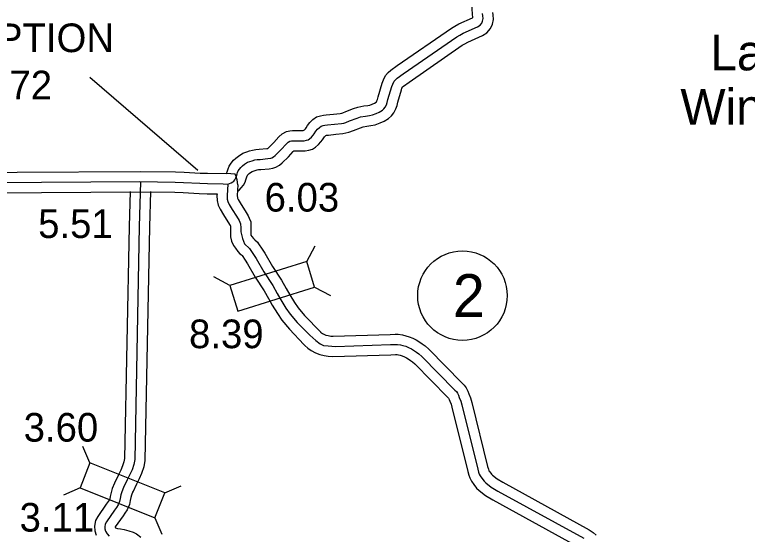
# Model space of a CAD drawing. Extents: x 31699 to 244310, y -8841 to 11474.
# Drawn here: x 130523 to 131243, y 1641 to 2152 of the extents above; entities that cross this region are included whole.
import ezdxf

# ---------------------------------------------------------------- set-up
doc = ezdxf.new("R2010")
doc.units = 0
for name, color, linetype in [('B_Logo', 7, 'Continuous'), ('Level 55', 7, 'Continuous'), ('R_Border Notes', 7, 'Continuous'), ('R_Draft', 7, 'Continuous'), ('R_XS_EARTHWORK_STAGE1', 7, 'Continuous'), ('R_XS_EARTHWORK_STAGE2', 7, 'Continuous'), ('S_WALL', 7, 'Continuous'), ('S_WALL_ANNOT', 7, 'Continuous')]:
    doc.layers.add(name, color=color, linetype=linetype)

msp = doc.modelspace()

# ---------------------------------------------------------------- linework, layer by layer
at = {"layer": 'B_Logo'}
for points in [[(130732.48, 1984.94), (130735.8, 1986.22), (130737.46, 1987.17), (130738.32, 1988.11), (130739.51, 1989.45), (130740.3, 1991.19), (130741.02, 1992.86), (130741.74, 1995.13), (130742.2, 1996.6), (130742.79, 1998.07), (130743.91, 1999.88), (130745.3, 2001.56), (130746.89, 2002.97), (130748.81, 2004.58), (130751.93, 2006.53), (130754.32, 2007.48), (130756.59, 2008.09), (130759.18, 2008.84), (130761.37, 2009.25), (130764.24, 2009.4), (130771.96, 2010.12), (130774.75, 2010.53), (130775.88, 2010.87), (130777.48, 2011.75), (130779.13, 2013.29), (130784.89, 2019), (130789.86, 2024.36), (130791.91, 2026.24), (130793.64, 2027.19), (130795.3, 2027.53), (130796.76, 2027.74), (130803.42, 2027.78), (130807.62, 2027.8), (130809.81, 2028.28), (130811.61, 2028.76), (130812.87, 2029.56), (130814.79, 2031.18), (130816.44, 2033.05), (130817.57, 2034.39), (130819.22, 2037.07), (130820.61, 2038.95), (130822.59, 2040.9), (130824.18, 2042.04), (130826.18, 2042.65), (130828.04, 2042.99), (130830.44, 2043.28), (130837.56, 2044.05), (130844.28, 2044.75), (130846.61, 2045.17), (130848.54, 2045.58), (130852.26, 2047.2), (130859.57, 2049.91), (130863.09, 2051.13), (130867.82, 2052.03), (130871.74, 2052.52), (130874.74, 2053.07), (130878.46, 2054.49), (130881.51, 2055.91), (130884.5, 2057.66), (130886.02, 2059.07), (130887.34, 2060.68), (130888.4, 2062.95), (130889.31, 2065.36), (130889.96, 2068.23), (130893.75, 2081.2), (130894.67, 2083.47), (130896.12, 2086.22), (130897.31, 2087.69), (130899.16, 2089.3), (130905, 2093.61), (130957.73, 2130.01), (130960.52, 2131.62), (130964.03, 2133.58), (130978.12, 2139.86), (130980.5, 2141.48), (130982.16, 2143.42), (130983.08, 2145.43), (130983.6, 2147.77), (130983.38, 2150.37), (130983.03, 2152.7)], [(130404.12, 1986.02), (130646.21, 1987.65), (130680.72, 1987.11), (130689.04, 1986.76), (130704.97, 1985.92), (130712.43, 1985.69), (130728.02, 1985.44), (130732.48, 1984.94)], [(130646.68, 1987.32), (130645.55, 1943.27)], [(130732.48, 1984.94), (130731.88, 1973.86), (130732.04, 1970.25), (130732.58, 1967.92), (130733.93, 1965.19), (130736.96, 1960), (130741.06, 1953.42), (130743.75, 1949.23), (130744.43, 1947.77), (130745.1, 1946.04), (130745.26, 1942.1), (130745.28, 1938.76)], [(130645.55, 1943.27), (130641.06, 1714.43), (130640.15, 1709.49), (130638.45, 1704.34), (130636.28, 1699.73), (130633.72, 1694.31), (130630.03, 1686.75)], [(130745.28, 1938.76), (130745.28, 1938.23), (130746.87, 1931.6), (130748.98, 1926.32), (130753.78, 1921.85)], [(130753.78, 1921.85), (130754.68, 1920.69), (130757.92, 1915.73), (130760.53, 1911.8), (130767.82, 1898.94), (130776.78, 1885.52), (130781.2, 1877.63), (130784.78, 1871.29), (130789.67, 1863.29), (130793.71, 1857.39), (130800.71, 1849.16), (130813.09, 1836.65)], [(130813.09, 1836.65), (130818.94, 1831.25), (130823.3, 1827.94), (130826.6, 1826.36), (130831.09, 1825.96), (130838.31, 1825.58), (130892.34, 1827.35), (130897.13, 1827.51), (130899.46, 1827.53), (130902.26, 1827.21), (130904.73, 1826.49), (130907.47, 1825.64), (130910.2, 1824.52), (130913.01, 1823.13), (130915.15, 1821.88), (130918.02, 1819.96), (130920.43, 1818.17), (130923.38, 1815.65), (130955.68, 1782.6), (130957.22, 1781.08), (130958.29, 1779.41), (130959.44, 1777.48), (130960.12, 1775.42), (130961.74, 1771.83), (130962.63, 1768.03), (130978.26, 1704.92), (130979.07, 1701.92), (130979.68, 1699.99), (130980.56, 1698.13), (130982.24, 1695.94), (130984.52, 1693.08), (130986.33, 1691.35), (130991.55, 1687.18), (130997.97, 1683.35), (131082.43, 1636.91)], [(130630.03, 1686.75), (130628.33, 1682.47), (130627.41, 1679.46), (130626.63, 1676.12), (130626.12, 1672.98), (130624.74, 1669.63), (130623.02, 1667.22), (130621.31, 1664.68), (130613.32, 1653.22), (130612.06, 1650.88), (130611.55, 1648.21), (130611.69, 1646.14), (130612.44, 1644.01), (130613.92, 1641.28), (130616, 1639.02)]]:
    msp.add_lwpolyline(points, dxfattribs=at)
at = {"layer": 'Level 55'}
for points in [[(130742.47, 1984.4), (130741.68, 1989.41), (130740.69, 1992.56), (130739.69, 1994.88), (130731.34, 1995.39)], [(130742.47, 1984.4), (130741.89, 1973.8), (130741.99, 1971.62), (130742.06, 1971.32), (130742.74, 1969.93), (130745.52, 1965.17), (130749.51, 1958.77), (130752.54, 1954.05), (130753.63, 1951.68), (130755.03, 1948.11), (130755.26, 1942.33), (130755.28, 1938.82)], [(130721.96, 1975.55), (130721.87, 1973.91), (130722.09, 1968.89), (130723.11, 1964.52), (130725.12, 1960.45), (130728.4, 1954.84), (130732.61, 1948.08), (130734.96, 1944.42), (130735.18, 1943.94), (130735.26, 1941.87), (130735.28, 1938.7)]]:
    msp.add_lwpolyline(points, dxfattribs=at)
at = {"layer": 'R_Border Notes'}
msp.add_circle((130963.24, 1875.44), 44, dxfattribs=at)
at = {"layer": 'R_XS_EARTHWORK_STAGE1'}
for p, q in [((130810.14, 1908.91), (130818.37, 1924.47)), ((130734.46, 1885.55), (130718.9, 1893.78)), ((130817.93, 1883.68), (130833.49, 1875.46)), ((130597.04, 1710.92), (130590.08, 1727.09)), ((130587.26, 1686.39), (130571.09, 1679.44)), ((130670.61, 1681.59), (130686.78, 1688.54)), ((130660.83, 1657.07), (130667.78, 1640.9))]:
    msp.add_line(p, q, dxfattribs=at)
for points in [[(130810.14, 1908.91), (130734.46, 1885.55), (130742.25, 1860.33), (130817.93, 1883.68)], [(130670.61, 1681.59), (130597.04, 1710.92), (130587.26, 1686.39), (130660.83, 1657.07)]]:
    msp.add_lwpolyline(points, close=True, dxfattribs=at)
at = {"layer": 'R_XS_EARTHWORK_STAGE2'}
for points in [[(130731.34, 1995.39), (130732.2, 1998.12), (130732.77, 1999.95), (130733.84, 2002.61), (130735.78, 2005.73), (130738.09, 2008.53), (130740.36, 2010.54), (130742.92, 2012.69), (130747.4, 2015.49), (130751.16, 2016.98), (130753.89, 2017.72), (130756.86, 2018.58), (130760.18, 2019.21), (130763.52, 2019.38), (130770.76, 2020.05), (130771.89, 2020.22), (130772.2, 2020.5), (130777.7, 2025.95), (130782.8, 2031.46), (130786.05, 2034.44), (130790.15, 2036.68), (130793.58, 2037.39), (130796.03, 2037.73), (130803.37, 2037.78), (130806.51, 2037.79), (130807.33, 2037.97), (130807.79, 2038.35), (130808.86, 2039.57), (130809.44, 2040.26), (130810.93, 2042.68), (130813.04, 2045.53), (130816.14, 2048.57), (130819.68, 2051.12), (130823.8, 2052.38), (130826.55, 2052.89), (130829.32, 2053.21), (130836.5, 2053.99), (130842.88, 2054.66), (130844.69, 2054.98), (130845.47, 2055.15), (130848.52, 2056.48), (130856.19, 2059.33), (130860.51, 2060.82), (130866.27, 2061.91), (130870.22, 2062.4), (130872.02, 2062.74), (130874.56, 2063.71), (130876.87, 2064.78), (130878.5, 2065.74), (130878.73, 2065.95), (130878.81, 2066.04), (130879.18, 2066.84), (130879.72, 2068.26), (130880.28, 2070.74), (130884.29, 2084.48), (130885.59, 2087.69), (130887.73, 2091.74), (130890.08, 2094.66), (130892.9, 2097.12), (130899.19, 2101.75), (130952.37, 2138.46), (130955.58, 2140.32), (130959.56, 2142.53), (130973.24, 2148.64), (130973.48, 2148.8), (130973.44, 2149.22), (130973.08, 2151.69), (130971.74, 2175.61)], [(130742.04, 1978.26), (130743.77, 1979.25), (130745.75, 1981.41), (130748, 1983.94), (130749.45, 1987.14), (130750.41, 1989.36), (130751.29, 1992.14), (130751.63, 1993.25), (130751.75, 1993.54), (130752.05, 1994.03), (130752.51, 1994.59), (130753.42, 1995.39), (130754.71, 1996.47), (130756.47, 1997.57), (130757.49, 1997.98), (130759.28, 1998.46), (130761.49, 1999.1), (130762.56, 1999.3), (130764.96, 1999.43), (130773.15, 2000.18), (130776.94, 2000.75), (130779.78, 2001.6), (130783.39, 2003.59), (130786.06, 2006.08), (130792.09, 2012.05), (130796.92, 2017.27), (130797.42, 2017.73), (130797.5, 2017.74), (130803.48, 2017.78), (130808.73, 2017.81), (130812.17, 2018.56), (130815.69, 2019.49), (130818.81, 2021.49), (130821.8, 2024), (130824.03, 2026.54), (130825.7, 2028.53), (130827.51, 2031.47), (130828.17, 2032.36), (130828.78, 2032.96), (130829.53, 2033.1), (130831.56, 2033.34), (130838.62, 2034.11), (130845.68, 2034.85), (130848.53, 2035.35), (130851.61, 2036.01), (130856, 2037.92), (130862.95, 2040.5), (130865.67, 2041.44), (130869.36, 2042.14), (130873.27, 2042.63), (130877.45, 2043.4), (130882.35, 2045.27), (130886.16, 2047.04), (130890.49, 2049.58), (130893.31, 2052.19), (130895.88, 2055.32), (130897.62, 2059.07), (130898.91, 2062.46), (130899.65, 2065.73), (130903.21, 2077.92), (130903.75, 2079.26), (130904.51, 2080.69), (130904.53, 2080.72), (130905.42, 2081.49), (130910.81, 2085.47), (130963.09, 2121.55), (130965.45, 2122.93), (130968.51, 2124.62), (130982.99, 2131.09), (130987.24, 2133.96), (130990.67, 2138), (130992.61, 2142.23), (130993.69, 2147.08), (130993.32, 2151.52), (130992.99, 2153.72)], [(130404.06, 1996.02), (130646.26, 1997.65), (130681.01, 1997.11), (130689.52, 1996.75), (130705.38, 1995.91), (130712.66, 1995.69), (130731.34, 1995.39)], [(130404.18, 1976.02), (130646.17, 1977.65), (130680.43, 1977.12), (130688.57, 1976.77), (130704.55, 1975.92), (130712.2, 1975.69), (130722.11, 1975.54)], [(130636.43, 1977.7), (130635.55, 1943.53)], [(130656.44, 1977.7), (130655.54, 1943.02)], [(130635.55, 1943.47), (130631.07, 1715.44), (130630.44, 1711.97), (130629.15, 1708.05), (130627.24, 1703.99), (130624.7, 1698.64), (130621.04, 1691.13)], [(130655.55, 1943.08), (130651.04, 1713.43), (130649.87, 1707.01), (130647.76, 1700.63), (130645.33, 1695.46), (130642.73, 1689.98), (130639.02, 1682.37)], [(130735.28, 1938.7), (130735.31, 1933.29), (130736.11, 1928.94), (130738.02, 1924.76), (130740.11, 1921.97), (130742.34, 1918.77), (130744.46, 1916.68), (130745.89, 1915.7)], [(130755.28, 1938.82), (130755.3, 1935.16), (130755.33, 1935.01), (130756.31, 1933.7), (130757.7, 1931.72), (130759.2, 1930.23), (130761.67, 1927.99)], [(130761.67, 1927.99), (130762.83, 1926.5), (130766.27, 1921.23), (130769.05, 1917.04), (130776.34, 1904.19), (130785.31, 1890.74), (130789.92, 1882.54), (130793.4, 1876.36), (130798.07, 1868.72), (130801.67, 1863.47), (130808.08, 1855.92), (130823.52, 1839.78)], [(130745.89, 1915.7), (130746.53, 1914.88), (130749.56, 1910.23), (130752.01, 1906.55), (130759.3, 1893.69), (130768.25, 1880.29), (130772.48, 1872.73), (130776.15, 1866.23), (130781.28, 1857.85), (130785.76, 1851.31), (130793.33, 1842.39), (130807.43, 1827.35)], [(130823.52, 1839.78), (130823.67, 1839.65), (130825.52, 1838.34), (130827.46, 1837.18), (130828.8, 1836.66), (130831.24, 1836.15), (130833.85, 1835.69), (130836.2, 1835.51), (130892.01, 1837.35), (130896.94, 1837.51), (130900, 1837.53), (130904.24, 1837.05), (130907.62, 1836.06), (130910.85, 1835.06), (130914.32, 1833.64), (130917.76, 1831.94), (130920.46, 1830.35), (130923.78, 1828.14), (130926.67, 1825.99), (130930.22, 1822.96), (130962.77, 1789.65), (130965.03, 1787.42), (130966.8, 1784.68), (130968.6, 1781.64), (130969.45, 1779.04), (130971.25, 1775.05), (130972.35, 1770.37), (130987.93, 1707.44), (130988.67, 1704.75), (130989.02, 1703.65), (130989.15, 1703.36), (130990.12, 1702.1), (130991.91, 1699.85), (130992.91, 1698.89), (130997.26, 1695.42), (131002.94, 1692.02), (131087.91, 1645.31), (131091.63, 1642.47), (131094.69, 1639.9)], [(130807.43, 1827.35), (130808.26, 1826.58), (130811.23, 1823.96), (130814.6, 1821.56), (130818.67, 1819.15), (130823.07, 1817.43), (130827.43, 1816.51), (130831.36, 1815.81), (130835.8, 1815.49), (130892.67, 1817.36), (130897.33, 1817.52), (130898.93, 1817.52), (130900.28, 1817.37), (130901.84, 1816.91), (130904.08, 1816.22), (130906.09, 1815.4), (130908.26, 1814.33), (130909.84, 1813.4), (130912.26, 1811.78), (130914.19, 1810.35), (130916.54, 1808.34), (130948.58, 1775.55), (130949.41, 1774.73), (130949.79, 1774.14), (130950.28, 1773.32), (130950.78, 1771.79), (130952.22, 1768.6), (130952.9, 1765.69), (130968.58, 1702.4), (130969.48, 1699.1), (130970.35, 1696.34), (130971.97, 1692.9), (130974.36, 1689.78), (130977.13, 1686.31), (130979.74, 1683.82), (130985.84, 1678.94), (130992.99, 1674.67), (131076.95, 1628.51)], [(130621.04, 1691.13), (130618.88, 1685.78), (130617.75, 1682.05), (130616.82, 1678.06), (130616.44, 1675.73), (130615.93, 1674.5), (130614.8, 1672.92), (130613.06, 1670.33), (130604.77, 1658.46), (130602.53, 1654.26), (130601.48, 1648.81), (130601.81, 1644.1), (130603.27, 1639.94)], [(130639.32, 1683.04), (130637.77, 1679.15), (130637.08, 1676.87), (130636.45, 1674.17), (130635.8, 1670.23), (130633.55, 1664.77), (130631.24, 1661.53), (130629.55, 1659.02), (130621.86, 1647.99), (130621.76, 1647.8), (130622.1, 1647.17), (130624.16, 1646.63), (130627.06, 1646.11), (130630.53, 1645.47), (130635.31, 1644.28), (130639.34, 1643.02), (130642.91, 1641.19), (130647.14, 1637.84)]]:
    msp.add_lwpolyline(points, dxfattribs=at)
at = {"layer": 'S_WALL_ANNOT'}
msp.add_line((130702.96, 1998.45), (130596.86, 2089.96), dxfattribs=at)

# ---------------------------------------------------------------- texts
at = {"layer": 'R_Border Notes'}
msp.add_text('2', height=42.24, dxfattribs=at).set_placement((130953.79, 1854.32))
at = {"layer": 'R_Draft'}
for s, p in [('Lake', (131206.9, 2096.93)), ('Windsor', (131177.47, 2043.42))]:
    msp.add_text(s, height=35.2, dxfattribs=at).set_placement(p)
at = {"layer": 'S_WALL'}
for s, p in [('3.60', (130531.86, 1731.93)), ('3.11', (130527.85, 1643.46))]:
    msp.add_text(s, height=28.16, dxfattribs=at).set_placement(p)
at = {"layer": 'S_WALL_ANNOT'}
for s, height, p in [('0.52 EXCEPTION', 28.1599, (130319.32, 2114.84)), ('OVER S.H. 72', 28.1599, (130317.03, 2068.43)), ('6.03', 28.16, (130768.74, 1958.09)), ('5.51', 28.16, (130546.1, 1932.09)), ('8.39', 28.16, (130694.45, 1823.78))]:
    msp.add_text(s, height=height, dxfattribs=at).set_placement(p)

doc.saveas('drawing.dxf')
